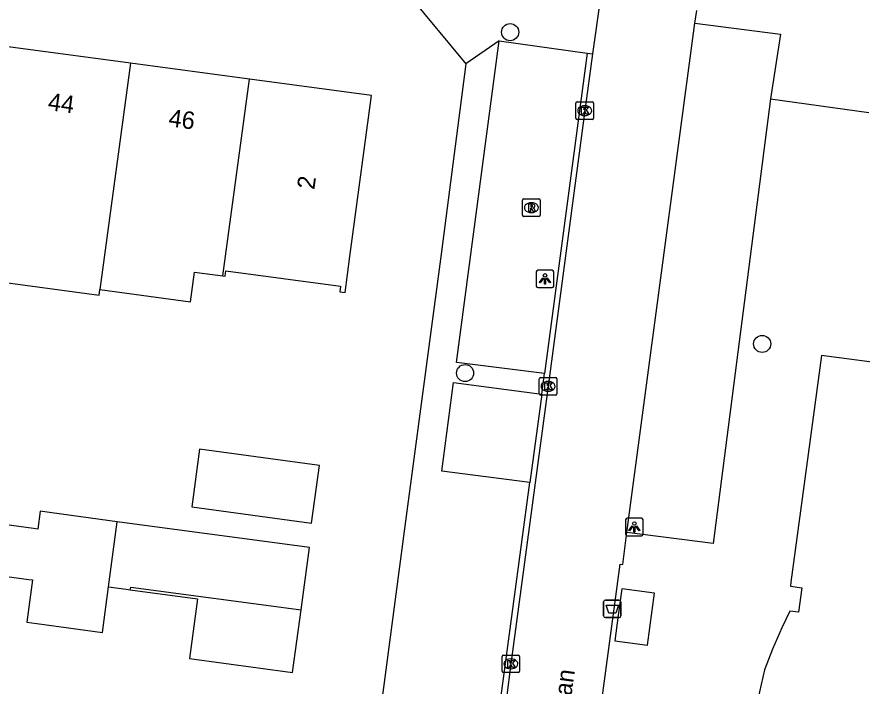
# Model space of a CAD drawing. Extents: x 161696 to 162377, y 380761 to 381673.
# Drawn here: x 162136.47 to 162184.68, y 380825.9 to 380864.08 of the extents above; entities that cross this region are included whole.
import ezdxf

# ---------------------------------------------------------------- set-up
doc = ezdxf.new("R2010")
doc.units = 0
for name, color, linetype in [('IMGEO_Afvalbak', 7, 'Continuous'), ('IMGEO_Boom', 7, 'Continuous'), ('IMGEO_Kolk', 7, 'Continuous'), ('IMGEO_Lichtpunt', 7, 'Continuous'), ('IMGEO_Openbare_ruimte_label', 7, 'Continuous'), ('IMGEO_Pand', 7, 'Continuous'), ('IMGEO_Pand_nummerreeks', 7, 'Continuous'), ('IMGEO_Parkeervlak_open', 7, 'Continuous'), ('IMGEO_Rijbaan_lokaal_open', 7, 'Continuous'), ('IMGEO_Rioolput', 7, 'Continuous'), ('IMGEO_Voetpad_open', 7, 'Continuous')]:
    doc.layers.add(name, color=color, linetype=linetype)

msp = doc.modelspace()

# ---------------------------------------------------------------- linework, layer by layer
at = {"layer": 'IMGEO_Afvalbak'}
for p, q in [((162169.936, 380829.909), (162169.936, 380830.709)), ((162169.936, 380830.709), (162169.936, 380829.909)), ((162170.036, 380830.809), (162170.826, 380830.809)), ((162170.826, 380830.809), (162170.036, 380830.809)), ((162170.926, 380830.709), (162170.926, 380829.909)), ((162170.926, 380829.909), (162170.926, 380830.709)), ((162170.826, 380829.809), (162170.036, 380829.809)), ((162170.036, 380829.809), (162170.826, 380829.809))]:
    msp.add_line(p, q, dxfattribs=at)
msp.add_lwpolyline([(162170.079, 380830.523), (162170.783, 380830.523), (162170.634, 380830.053), (162170.228, 380830.053), (162170.079, 380830.523)], dxfattribs=at)
for centre, start, end in [((162170.036, 380830.709), 90, 180), ((162170.036, 380830.709), 90, 180), ((162170.826, 380830.709), 0, 90), ((162170.826, 380830.709), 360, 90), ((162170.036, 380829.909), 180, 270), ((162170.036, 380829.909), 180, 270), ((162170.826, 380829.909), 270, 0), ((162170.826, 380829.909), 270, 0)]:
    msp.add_arc(centre, 0.1, start, end, dxfattribs=at)
at = {"layer": 'IMGEO_Boom'}
for centre in [(162164.603, 380863.211), (162178.979, 380845.421), (162162.035, 380843.757)]:
    msp.add_circle(centre, 0.489, dxfattribs=at)
at = {"layer": 'IMGEO_Kolk'}
for p, q in [((162168.356, 380858.305), (162168.356, 380859.157)), ((162168.431, 380859.231), (162169.283, 380859.231)), ((162168.844, 380859.011), (162168.869, 380859.011)), ((162169.357, 380859.157), (162169.357, 380858.305)), ((162168.867, 380858.451), (162168.842, 380858.451)), ((162169.283, 380858.231), (162168.431, 380858.231)), ((162166.269, 380842.576), (162166.269, 380843.428)), ((162166.344, 380843.502), (162167.196, 380843.502)), ((162167.27, 380843.428), (162167.27, 380842.576)), ((162166.757, 380843.282), (162166.782, 380843.282)), ((162167.196, 380842.502), (162166.344, 380842.502)), ((162166.78, 380842.722), (162166.755, 380842.722)), ((162164.145, 380826.74), (162164.145, 380827.592)), ((162164.22, 380827.666), (162165.072, 380827.666)), ((162165.146, 380827.592), (162165.146, 380826.74)), ((162164.633, 380827.446), (162164.658, 380827.446)), ((162165.072, 380826.666), (162164.22, 380826.666)), ((162164.656, 380826.886), (162164.631, 380826.886))]:
    msp.add_line(p, q, dxfattribs=at)
for points in [[(162168.356, 380858.305), (162168.356, 380859.157)], [(162168.431, 380859.231), (162169.283, 380859.231)], [(162168.677, 380858.931), (162168.8, 380858.931), (162168.8, 380858.78), (162168.93, 380858.931), (162169.094, 380858.931), (162168.948, 380858.78), (162169.101, 380858.531), (162168.949, 380858.531), (162168.864, 380858.695), (162168.8, 380858.628), (162168.8, 380858.531), (162168.677, 380858.531), (162168.677, 380858.931)], [(162169.357, 380859.157), (162169.357, 380858.305)], [(162169.283, 380858.231), (162168.431, 380858.231)], [(162166.269, 380842.576), (162166.269, 380843.428)], [(162166.344, 380843.502), (162167.196, 380843.502)], [(162167.27, 380843.428), (162167.27, 380842.576)], [(162166.59, 380843.202), (162166.713, 380843.202), (162166.713, 380843.051), (162166.843, 380843.202), (162167.007, 380843.202), (162166.861, 380843.051), (162167.014, 380842.802), (162166.862, 380842.802), (162166.777, 380842.966), (162166.713, 380842.899), (162166.713, 380842.802), (162166.59, 380842.802), (162166.59, 380843.202)], [(162167.196, 380842.502), (162166.344, 380842.502)], [(162164.145, 380826.74), (162164.145, 380827.592)], [(162164.22, 380827.666), (162165.072, 380827.666)], [(162165.146, 380827.592), (162165.146, 380826.74)], [(162164.466, 380827.366), (162164.589, 380827.366), (162164.589, 380827.215), (162164.719, 380827.366), (162164.883, 380827.366), (162164.737, 380827.215), (162164.89, 380826.966), (162164.738, 380826.966), (162164.653, 380827.13), (162164.589, 380827.063), (162164.589, 380826.966), (162164.466, 380826.966), (162164.466, 380827.366)], [(162165.072, 380826.666), (162164.22, 380826.666)]]:
    msp.add_lwpolyline(points, dxfattribs=at)
for centre, start, end in [((162168.433, 380859.155), 91.552, 178.448), ((162168.433, 380859.155), 91.552, 178.448), ((162169.281, 380859.155), 1.552, 88.448), ((162169.281, 380859.155), 1.552, 88.448), ((162168.433, 380858.307), 181.552, 268.448), ((162168.433, 380858.307), 181.552, 268.448), ((162169.281, 380858.307), 271.552, 358.448), ((162169.281, 380858.307), 271.552, 358.448), ((162166.346, 380843.426), 91.552, 178.448), ((162166.346, 380843.426), 91.552, 178.448), ((162167.194, 380843.426), 1.552, 88.448), ((162167.194, 380843.426), 1.552, 88.448), ((162166.346, 380842.578), 181.552, 268.448), ((162166.346, 380842.578), 181.552, 268.448), ((162167.194, 380842.578), 271.552, 358.448), ((162167.194, 380842.578), 271.552, 358.448), ((162164.222, 380827.59), 91.552, 178.448), ((162164.222, 380827.59), 91.552, 178.448), ((162165.07, 380827.59), 1.552, 88.448), ((162165.07, 380827.59), 1.552, 88.448), ((162164.222, 380826.742), 181.552, 268.448), ((162164.222, 380826.742), 181.552, 268.448), ((162165.07, 380826.742), 271.552, 358.448), ((162165.07, 380826.742), 271.552, 358.448)]:
    msp.add_arc(centre, 0.0765, start, end, dxfattribs=at)
for centre, major_axis, ratio, start_param, end_param in [((162168.843, 380858.731), (-0.387, 0.002), 0.722429, 4.712389, 7.853982), ((162168.868, 380858.731), (-0.39, 0.002), 0.717154, 1.570796, 4.712389), ((162166.756, 380843.002), (-0.387, 0.002), 0.722429, 4.712389, 7.853982), ((162166.781, 380843.002), (-0.39, 0.002), 0.717154, 1.570796, 4.712389), ((162164.632, 380827.166), (-0.387, 0.002), 0.722429, 4.712389, 7.853982), ((162164.657, 380827.166), (-0.39, 0.002), 0.717154, 1.570796, 4.712389)]:
    msp.add_ellipse(centre, major_axis=major_axis, ratio=ratio, start_param=start_param, end_param=end_param, dxfattribs=at)
at = {"layer": 'IMGEO_Lichtpunt'}
for p, q in [((162166.994, 380849.627), (162166.186, 380849.627)), ((162166.994, 380849.627), (162166.186, 380849.627)), ((162166.092, 380849.532), (162166.092, 380848.725)), ((162166.092, 380849.532), (162166.092, 380848.725)), ((162167.088, 380848.725), (162167.088, 380849.532)), ((162167.088, 380848.725), (162167.088, 380849.532)), ((162166.186, 380848.631), (162166.994, 380848.631)), ((162166.186, 380848.631), (162166.994, 380848.631)), ((162171.19, 380835.377), (162171.19, 380834.57)), ((162171.19, 380835.377), (162171.19, 380834.57)), ((162172.092, 380835.472), (162171.284, 380835.472)), ((162172.092, 380835.472), (162171.284, 380835.472)), ((162172.186, 380834.57), (162172.186, 380835.377)), ((162172.186, 380834.57), (162172.186, 380835.377)), ((162171.284, 380834.476), (162172.092, 380834.476)), ((162171.284, 380834.476), (162172.092, 380834.476))]:
    msp.add_line(p, q, dxfattribs=at)
for points in [[(162166.466, 380849.196), (162166.505, 380849.168), (162166.317, 380848.906), (162166.279, 380848.933), (162166.466, 380849.196)], [(162166.568, 380849.148), (162166.615, 380849.148), (162166.615, 380848.826), (162166.568, 380848.826), (162166.568, 380849.148)], [(162166.678, 380849.168), (162166.716, 380849.195), (162166.903, 380848.933), (162166.864, 380848.905), (162166.678, 380849.168)], [(162171.564, 380835.041), (162171.603, 380835.013), (162171.415, 380834.751), (162171.377, 380834.778), (162171.564, 380835.041)], [(162171.666, 380834.993), (162171.713, 380834.993), (162171.713, 380834.671), (162171.666, 380834.671), (162171.666, 380834.993)], [(162171.776, 380835.013), (162171.814, 380835.04), (162172.001, 380834.778), (162171.962, 380834.75), (162171.776, 380835.013)]]:
    msp.add_lwpolyline(points, dxfattribs=at)
for centre in [(162166.591, 380849.33), (162171.689, 380835.175)]:
    msp.add_circle(centre, 0.0994, dxfattribs=at)
for centre, start, end in [((162166.186, 380849.532), 90, 180), ((162166.186, 380849.532), 90, 180), ((162166.994, 380849.532), 0, 90), ((162166.994, 380849.532), 0, 90), ((162166.186, 380848.725), 180, 270), ((162166.186, 380848.725), 180, 270), ((162166.994, 380848.725), 270, 0), ((162166.994, 380848.725), 270, 360), ((162171.284, 380835.377), 90, 180), ((162171.284, 380835.377), 90, 180), ((162172.092, 380835.377), 0, 90), ((162172.092, 380835.377), 0, 90), ((162171.284, 380834.57), 180, 270), ((162171.284, 380834.57), 180, 270), ((162172.092, 380834.57), 270, 0), ((162172.092, 380834.57), 270, 360)]:
    msp.add_arc(centre, 0.0946, start, end, dxfattribs=at)
at = {"layer": 'IMGEO_Pand'}
for points in [[(162142.945, 380861.442), (162135.975, 380862.379), (162134.785, 380853.534), (162131.356, 380853.995)], [(162142.945, 380861.442), (162141.207, 380848.523)], [(162149.734, 380860.528), (162142.945, 380861.442)], [(162148.222, 380849.297), (162149.734, 380860.528)], [(162148.222, 380849.297), (162148.355, 380849.279), (162148.397, 380849.597), (162154.938, 380848.717), (162154.896, 380848.399), (162155.193, 380848.359), (162155.469, 380850.411), (162156.704, 380859.591), (162149.734, 380860.528)], [(162141.207, 380848.523), (162146.383, 380847.827), (162146.61, 380849.514), (162148.222, 380849.297)], [(162129.737, 380841.469), (162129.126, 380836.789), (162132.561, 380836.34), (162133.152, 380836.263), (162133.817, 380841.354), (162134.824, 380849.064), (162141.165, 380848.211), (162141.207, 380848.523)], [(162186.673, 380844.19), (162182.357, 380844.762), (162181.408, 380837.72), (162180.62, 380831.834), (162180.588, 380831.592), (162181.232, 380831.506), (162181.058, 380830.109), (162180.566, 380830.175), (162180.094, 380829.223), (162179.56, 380828.012), (162179.106, 380826.831), (162178.54, 380824.32)], [(162146.448, 380836.116), (162153.284, 380835.197), (162153.727, 380838.493), (162146.892, 380839.413), (162146.448, 380836.116)], [(162142.198, 380835.278), (162138.46, 380835.781), (162137.794, 380835.871), (162137.658, 380834.859), (162137.419, 380834.891), (162133.761, 380835.383), (162133.372, 380832.491), (162137.144, 380831.984), (162137.358, 380831.955), (162137.034, 380829.544), (162137.611, 380829.466), (162141.346, 380828.964), (162141.695, 380831.557)], [(162141.695, 380831.557), (162142.198, 380835.278)], [(162152.677, 380830.24), (162153.156, 380833.804), (162142.198, 380835.278)], [(162141.695, 380831.557), (162142.707, 380831.421), (162142.94, 380831.389)], [(162142.94, 380831.389), (162142.962, 380831.547), (162152.677, 380830.24)], [(162142.94, 380831.389), (162146.77, 380830.874), (162146.312, 380827.467), (162152.197, 380826.675), (162152.677, 380830.24)], [(162172.836, 380831.199), (162170.984, 380831.447), (162170.768, 380829.949), (162170.576, 380828.484), (162172.44, 380828.235), (162172.836, 380831.199)]]:
    msp.add_lwpolyline(points, dxfattribs=at)
at = {"layer": 'IMGEO_Parkeervlak_open'}
msp.add_lwpolyline([(162179.458, 380859.403), (162176.179, 380834.039), (162171.268, 380834.658)], dxfattribs=at)
at = {"layer": 'IMGEO_Rijbaan_lokaal_open'}
for points in [[(162169.299, 380861.974), (162168.858, 380858.73), (162166.771, 380843.001), (162164.647, 380827.166), (162164.147, 380823.285), (162162.89, 380813.772), (162160.607, 380796.577)], [(162168.994, 380862.001), (162166.559, 380843.741)], [(162168.994, 380862.001), (162169.299, 380861.974)], [(162166.411, 380842.55), (162166.559, 380843.741)], [(162166.411, 380842.55), (162165.731, 380837.514)], [(162163.821, 380823.369), (162165.731, 380837.514)]]:
    msp.add_lwpolyline(points, dxfattribs=at)
at = {"layer": 'IMGEO_Rioolput'}
for p, q in [((162165.315, 380852.771), (162165.315, 380853.623)), ((162165.39, 380853.697), (162166.242, 380853.697)), ((162166.316, 380853.623), (162166.316, 380852.771)), ((162165.803, 380853.477), (162165.828, 380853.477)), ((162166.242, 380852.697), (162165.39, 380852.697)), ((162165.826, 380852.917), (162165.801, 380852.917))]:
    msp.add_line(p, q, dxfattribs=at)
for points in [[(162165.315, 380852.771), (162165.315, 380853.623)], [(162165.39, 380853.697), (162166.242, 380853.697)], [(162166.316, 380853.623), (162166.316, 380852.771)], [(162165.904, 380853.395), (162165.652, 380853.397), (162165.652, 380852.997)], [(162165.652, 380852.997), (162165.776, 380852.997), (162165.776, 380853.159), (162165.787, 380853.159)], [(162165.83, 380853.316), (162165.776, 380853.316), (162165.776, 380853.235)], [(162165.776, 380853.235), (162165.828, 380853.235)], [(162165.834, 380853.13), (162165.905, 380852.997), (162166.045, 380852.997), (162165.98, 380853.123)], [(162166.242, 380852.697), (162165.39, 380852.697)]]:
    msp.add_lwpolyline(points, dxfattribs=at)
for centre, radius, start, end in [((162165.392, 380853.621), 0.0765, 91.552, 178.448), ((162165.392, 380853.621), 0.0765, 91.552, 178.448), ((162166.24, 380853.621), 0.0765, 1.552, 88.448), ((162166.24, 380853.621), 0.0765, 1.552, 88.448), ((162165.786, 380853.106), 0.0533, 26.0293, 88.6989), ((162165.812, 380853.424), 0.19, 274.7715, 282.9687), ((162165.836, 380853.22), 0.0964, 77.0061, 93.1865), ((162165.85, 380853.277), 0.0378, 276.6634, 79.6772), ((162165.903, 380853.285), 0.109, 350.3612, 89.416), ((162165.901, 380853.285), 0.112, 277.5842, 350.9817), ((162165.885, 380853.07), 0.108, 29.5134, 73.7905), ((162165.392, 380852.773), 0.0765, 181.552, 268.448), ((162165.392, 380852.773), 0.0765, 181.552, 268.448), ((162166.24, 380852.773), 0.0765, 271.552, 358.448), ((162166.24, 380852.773), 0.0765, 271.552, 358.448)]:
    msp.add_arc(centre, radius, start, end, dxfattribs=at)
for centre, major_axis, ratio, start_param, end_param in [((162165.802, 380853.197), (-0.387, 0.002), 0.722429, 4.712389, 7.853982), ((162165.827, 380853.197), (-0.39, 0.002), 0.717154, 1.570796, 4.712389)]:
    msp.add_ellipse(centre, major_axis=major_axis, ratio=ratio, start_param=start_param, end_param=end_param, dxfattribs=at)
at = {"layer": 'IMGEO_Voetpad_open'}
for points in [[(162135.902, 380868.463), (162136.812, 380868.339), (162152.746, 380866.172), (162158.831, 380865.336), (162162.074, 380861.396)], [(162169.749, 380865.211), (162169.299, 380861.974)], [(162175.146, 380863.715), (162175.246, 380864.444)], [(162171.268, 380834.658), (162175.146, 380863.715)], [(162175.146, 380863.715), (162180.033, 380863.094), (162179.458, 380859.403)], [(162166.559, 380843.741), (162161.536, 380844.357), (162163.985, 380862.722)], [(162163.985, 380862.722), (162162.074, 380861.396)], [(162163.985, 380862.722), (162168.994, 380862.001)], [(162162.074, 380861.396), (162160.671, 380850.541), (162158.567, 380834.74), (162157.414, 380826.104), (162155.381, 380810.759), (162153.632, 380797.692)], [(162179.458, 380859.403), (162185.062, 380858.633)], [(162165.731, 380837.514), (162160.709, 380838.167), (162161.372, 380843.226), (162166.411, 380842.55)], [(162166.095, 380795.737), (162169.037, 380817.977), (162169.282, 380819.362), (162169.081, 380819.4), (162170.876, 380832.862), (162171.035, 380832.837), (162171.268, 380834.658)]]:
    msp.add_lwpolyline(points, dxfattribs=at)

# ---------------------------------------------------------------- texts
at = {"layer": 'IMGEO_Openbare_ruimte_label'}
msp.add_text('Bovistenlaan', height=1, rotation=82.1858, dxfattribs=at).set_placement((162167.259, 380819.202))
at = {"layer": 'IMGEO_Pand_nummerreeks'}
for s, rotation, p in [('44', 352.3453, (162138.204, 380858.769)), ('46', 352.3324, (162145.083, 380857.845)), ('2', 82.3379, (162153.435, 380854.194))]:
    msp.add_text(s, height=1, rotation=rotation, dxfattribs=at).set_placement(p)

doc.saveas('drawing.dxf')
